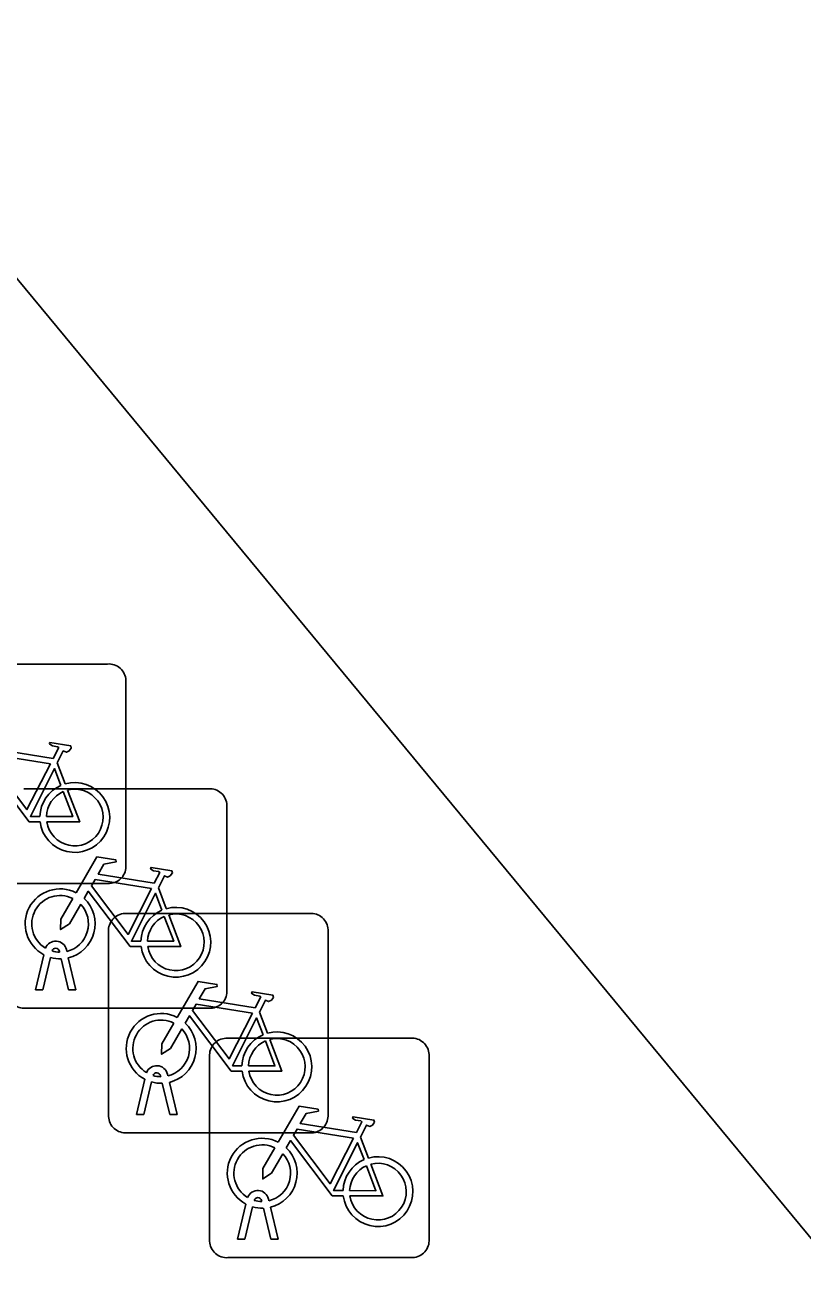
# Model space of a CAD drawing. Extents: x 161087 to 161922, y 382574 to 383873.
# Drawn here: x 161521.25 to 161524.79, y 383481.3 to 383487.02 of the extents above; entities that cross this region are included whole.
import ezdxf

# ---------------------------------------------------------------- set-up
doc = ezdxf.new("R2010")
doc.units = 0
doc.layers.add('IMGEO_Fietsenrek', color=7, linetype='Continuous')
doc.layers.add('IMGEO_Pand', color=7, linetype='Continuous')

msp = doc.modelspace()

# ---------------------------------------------------------------- linework, layer by layer
at = {"layer": 'IMGEO_Fietsenrek'}
for p, q in [((161520.7889, 383484.1095), (161521.6298, 383484.1095)), ((161521.6298, 383484.1095), (161520.7889, 383484.1095)), ((161521.7135, 383484.0351), (161521.7135, 383483.1942)), ((161521.7135, 383483.1942), (161521.7135, 383484.0351)), ((161521.4012, 383483.6592), (161521.4375, 383483.564)), ((161521.2489, 383483.5415), (161522.0898, 383483.5415)), ((161522.0898, 383483.5415), (161521.2489, 383483.5415)), ((161522.1735, 383483.4671), (161522.1735, 383482.6262)), ((161522.1735, 383482.6262), (161522.1735, 383483.4671)), ((161521.6391, 383483.1105), (161520.7982, 383483.1105)), ((161520.7982, 383483.1105), (161521.6391, 383483.1105)), ((161521.8612, 383483.0912), (161521.8975, 383482.996)), ((161521.7089, 383482.9745), (161522.5498, 383482.9745)), ((161522.5498, 383482.9745), (161521.7089, 383482.9745)), ((161521.6345, 383482.0499), (161521.6345, 383482.8908)), ((161521.6345, 383482.8908), (161521.6345, 383482.0499)), ((161522.6335, 383482.9001), (161522.6335, 383482.0592)), ((161522.6335, 383482.0592), (161522.6335, 383482.9001)), ((161521.3015, 383482.6263), (161521.3398, 383482.7863)), ((161521.3702, 383482.7741), (161521.3349, 383482.6263)), ((161521.4119, 383482.7979), (161521.4109, 383482.8022)), ((161521.453, 383482.6263), (161521.4191, 383482.768)), ((161521.4426, 383482.8094), (161521.4444, 383482.8015)), ((161521.4514, 383482.7723), (161521.4864, 383482.6263)), ((161521.3349, 383482.6263), (161521.3015, 383482.6263)), ((161521.4864, 383482.6263), (161521.453, 383482.6263)), ((161522.0991, 383482.5425), (161521.2582, 383482.5425)), ((161521.2582, 383482.5425), (161522.0991, 383482.5425)), ((161522.3212, 383482.5242), (161522.3575, 383482.429)), ((161522.1689, 383482.4065), (161523.0098, 383482.4065)), ((161523.0098, 383482.4065), (161522.1689, 383482.4065)), ((161522.0945, 383481.4819), (161522.0945, 383482.3228)), ((161522.0945, 383482.3228), (161522.0945, 383481.4819)), ((161523.0935, 383482.3321), (161523.0935, 383481.4912)), ((161523.0935, 383481.4912), (161523.0935, 383482.3321)), ((161521.9026, 383482.2424), (161521.9044, 383482.2345)), ((161521.7615, 383482.0593), (161521.7998, 383482.2193)), ((161521.8302, 383482.2071), (161521.7949, 383482.0593)), ((161521.8719, 383482.2309), (161521.8709, 383482.2352)), ((161521.913, 383482.0593), (161521.8791, 383482.201)), ((161521.9114, 383482.2053), (161521.9464, 383482.0593)), ((161521.7949, 383482.0593), (161521.7615, 383482.0593)), ((161521.9464, 383482.0593), (161521.913, 383482.0593)), ((161522.5591, 383481.9755), (161521.7182, 383481.9755)), ((161521.7182, 383481.9755), (161522.5591, 383481.9755)), ((161522.7812, 383481.9562), (161522.8175, 383481.861)), ((161522.3626, 383481.6744), (161522.3644, 383481.6665)), ((161522.2215, 383481.4913), (161522.2598, 383481.6513)), ((161522.2902, 383481.6391), (161522.2549, 383481.4913)), ((161522.3319, 383481.6629), (161522.3309, 383481.6672)), ((161522.373, 383481.4913), (161522.3391, 383481.633)), ((161522.3714, 383481.6373), (161522.4064, 383481.4913)), ((161522.2549, 383481.4913), (161522.2215, 383481.4913)), ((161522.4064, 383481.4913), (161522.373, 383481.4913)), ((161523.0191, 383481.4075), (161522.1782, 383481.4075)), ((161522.1782, 383481.4075), (161523.0191, 383481.4075))]:
    msp.add_line(p, q, dxfattribs=at)
for points in [[(161521.0271, 383483.6362), (161521.1218, 383483.7997), (161521.208, 383483.7859), (161521.2097, 383483.7772), (161521.1536, 383483.7663), (161521.1274, 383483.721), (161521.3826, 383483.6802)], [(161521.3826, 383483.6802), (161521.4076, 383483.729), (161521.4025, 383483.733), (161521.3793, 383483.7367), (161521.3666, 383483.7442), (161521.3656, 383483.7473), (161521.3678, 383483.7519), (161521.4626, 383483.7368), (161521.4649, 383483.7265), (161521.4555, 383483.7141), (161521.4431, 383483.7077), (161521.4286, 383483.7139), (161521.4012, 383483.6592)], [(161521.3697, 383483.655), (161521.1129, 383483.696), (161521.0962, 383483.6672), (161521.2632, 383483.4469), (161521.3697, 383483.655)], [(161521.3228, 383483.3915), (161521.2731, 383483.3916), (161521.0824, 383483.6433), (161521.0634, 383483.6105)], [(161521.4177, 383483.557), (161521.3884, 383483.6338), (161521.279, 383483.4157), (161521.3217, 383483.4156)], [(161521.3517, 383483.4155), (161521.4716, 383483.4153), (161521.4284, 383483.5289)], [(161521.4482, 383483.5358), (161521.5032, 383483.3912), (161521.3531, 383483.3915)], [(161521.4871, 383483.0682), (161521.5818, 383483.2317), (161521.668, 383483.2179), (161521.6697, 383483.2092), (161521.6136, 383483.1983), (161521.5874, 383483.153), (161521.8426, 383483.1122)], [(161521.8426, 383483.1122), (161521.8676, 383483.161), (161521.8625, 383483.165), (161521.8393, 383483.1687), (161521.8266, 383483.1762), (161521.8256, 383483.1793), (161521.8278, 383483.1839), (161521.9226, 383483.1688), (161521.9249, 383483.1585), (161521.9155, 383483.1461), (161521.9031, 383483.1397), (161521.8886, 383483.1459), (161521.8612, 383483.0912)], [(161521.8297, 383483.087), (161521.5729, 383483.128), (161521.5562, 383483.0992), (161521.7232, 383482.8789), (161521.8297, 383483.087)], [(161521.7828, 383482.8235), (161521.7331, 383482.8236), (161521.5424, 383483.0753), (161521.5234, 383483.0425)], [(161521.8777, 383482.989), (161521.8484, 383483.0658), (161521.739, 383482.8477), (161521.7817, 383482.8476)], [(161521.5078, 383483.0157), (161521.4562, 383482.9265), (161521.4163, 383482.9005), (161521.4175, 383482.948), (161521.472, 383483.0422)], [(161521.8117, 383482.8475), (161521.9316, 383482.8473), (161521.8884, 383482.9609)], [(161521.9082, 383482.9678), (161521.9632, 383482.8232), (161521.8131, 383482.8235)], [(161521.9471, 383482.5012), (161522.0418, 383482.6647), (161522.128, 383482.6509), (161522.1297, 383482.6422), (161522.0736, 383482.6313), (161522.0474, 383482.586), (161522.3026, 383482.5452)], [(161522.3026, 383482.5452), (161522.3276, 383482.594), (161522.3225, 383482.598), (161522.2993, 383482.6017), (161522.2866, 383482.6092), (161522.2856, 383482.6123), (161522.2878, 383482.6169), (161522.3826, 383482.6018), (161522.3849, 383482.5915), (161522.3755, 383482.5791), (161522.3631, 383482.5727), (161522.3486, 383482.5789), (161522.3212, 383482.5242)], [(161522.2897, 383482.52), (161522.0329, 383482.561), (161522.0162, 383482.5322), (161522.1832, 383482.3119), (161522.2897, 383482.52)], [(161521.9678, 383482.4487), (161521.9162, 383482.3595), (161521.8763, 383482.3335), (161521.8775, 383482.381), (161521.932, 383482.4752)], [(161522.2428, 383482.2565), (161522.1931, 383482.2566), (161522.0024, 383482.5083), (161521.9834, 383482.4755)], [(161522.3377, 383482.422), (161522.3084, 383482.4988), (161522.199, 383482.2807), (161522.2417, 383482.2806)], [(161522.2717, 383482.2805), (161522.3916, 383482.2803), (161522.3484, 383482.3939)], [(161522.3682, 383482.4008), (161522.4232, 383482.2562), (161522.2731, 383482.2565)], [(161522.4071, 383481.9332), (161522.5018, 383482.0967), (161522.588, 383482.0829), (161522.5897, 383482.0742), (161522.5336, 383482.0633), (161522.5074, 383482.018), (161522.7626, 383481.9772)], [(161522.7626, 383481.9772), (161522.7876, 383482.026), (161522.7825, 383482.03), (161522.7593, 383482.0337), (161522.7466, 383482.0412), (161522.7456, 383482.0443), (161522.7478, 383482.0489), (161522.8426, 383482.0338), (161522.8449, 383482.0235), (161522.8355, 383482.0111), (161522.8231, 383482.0047), (161522.8086, 383482.0109), (161522.7812, 383481.9562)], [(161522.7497, 383481.952), (161522.4929, 383481.993), (161522.4762, 383481.9642), (161522.6432, 383481.7439), (161522.7497, 383481.952)], [(161522.4278, 383481.8807), (161522.3762, 383481.7915), (161522.3363, 383481.7655), (161522.3375, 383481.813), (161522.392, 383481.9072)], [(161522.7028, 383481.6885), (161522.6531, 383481.6886), (161522.4624, 383481.9403), (161522.4434, 383481.9075)], [(161522.7977, 383481.854), (161522.7684, 383481.9308), (161522.659, 383481.7127), (161522.7017, 383481.7126)], [(161522.7317, 383481.7125), (161522.8516, 383481.7123), (161522.8084, 383481.8259)], [(161522.8282, 383481.8328), (161522.8832, 383481.6882), (161522.7331, 383481.6885)]]:
    msp.add_lwpolyline(points, dxfattribs=at)
for centre, radius, start, end in [((161521.6356, 383484.0318), 0.0779, 2.4484, 94.2845), ((161521.6356, 383484.0318), 0.0779, 2.4484, 94.2845), ((161521.4807, 383483.4109), 0.159, 187.0065, 105.7708), ((161521.4807, 383483.4109), 0.159, 113.3408, 178.3217), ((161521.4807, 383483.4109), 0.129, 113.923, 177.9556), ((161521.4807, 383483.4109), 0.129, 188.6715, 104.5883), ((161522.0956, 383483.4638), 0.0779, 2.4484, 94.2845), ((161522.0956, 383483.4638), 0.0779, 2.4484, 94.2845), ((161521.6358, 383483.1884), 0.0779, 272.4484, 4.2845), ((161521.6358, 383483.1884), 0.0779, 272.4484, 4.2845), ((161521.4141, 383482.9269), 0.159, 62.6766, 242.1369), ((161521.4141, 383482.9269), 0.129, 63.3192, 238.903), ((161521.4141, 383482.9269), 0.129, 283.6043, 43.4302), ((161521.4141, 383482.9269), 0.159, 283.5766, 46.6042), ((161521.9407, 383482.8429), 0.159, 113.3408, 178.3217), ((161521.9407, 383482.8429), 0.159, 187.0065, 105.7708), ((161521.7122, 383482.8966), 0.0779, 92.4484, 184.2845), ((161521.7122, 383482.8966), 0.0779, 92.4484, 184.2845), ((161521.9407, 383482.8429), 0.129, 113.923, 177.9556), ((161521.9407, 383482.8429), 0.129, 188.6715, 104.5883), ((161522.5556, 383482.8968), 0.0779, 2.4484, 94.2845), ((161522.5556, 383482.8968), 0.0779, 2.4484, 94.2845), ((161521.3939, 383482.7983), 0.0499, 12.8025, 158.6934), ((161521.3939, 383482.7983), 0.0174, 12.8025, 163.4502), ((161521.4141, 383482.9269), 0.159, 253.9967, 271.7867), ((161521.4141, 383482.9269), 0.129, 253.415, 269.0204), ((161521.2524, 383482.6202), 0.0779, 182.4484, 274.2845), ((161521.2524, 383482.6202), 0.0779, 182.4484, 274.2845), ((161522.0958, 383482.6204), 0.0779, 272.4484, 4.2845), ((161522.0958, 383482.6204), 0.0779, 272.4484, 4.2845), ((161521.8741, 383482.3599), 0.159, 62.6766, 242.1369), ((161521.8741, 383482.3599), 0.129, 63.3192, 238.903), ((161521.8741, 383482.3599), 0.159, 283.5766, 46.6042), ((161521.8741, 383482.3599), 0.129, 283.6043, 43.4302), ((161522.4007, 383482.2759), 0.159, 113.3408, 178.3217), ((161522.4007, 383482.2759), 0.159, 187.0065, 105.7708), ((161522.1722, 383482.3286), 0.0779, 92.4484, 184.2845), ((161522.1722, 383482.3286), 0.0779, 92.4484, 184.2845), ((161522.4007, 383482.2759), 0.129, 113.923, 177.9556), ((161522.4007, 383482.2759), 0.129, 188.6715, 104.5883), ((161523.0156, 383482.3288), 0.0779, 2.4484, 94.2845), ((161523.0156, 383482.3288), 0.0779, 2.4484, 94.2845), ((161521.8539, 383482.2313), 0.0499, 12.8025, 158.6934), ((161521.8539, 383482.2313), 0.0174, 12.8025, 163.4502), ((161521.8741, 383482.3599), 0.159, 253.9967, 271.7867), ((161521.8741, 383482.3599), 0.129, 253.415, 269.0204), ((161521.7124, 383482.0532), 0.0779, 182.4484, 274.2845), ((161521.7124, 383482.0532), 0.0779, 182.4484, 274.2845), ((161522.5558, 383482.0534), 0.0779, 272.4484, 4.2845), ((161522.5558, 383482.0534), 0.0779, 272.4484, 4.2845), ((161522.3341, 383481.7919), 0.159, 62.6766, 242.1369), ((161522.3341, 383481.7919), 0.129, 63.3192, 238.903), ((161522.3341, 383481.7919), 0.159, 283.5766, 46.6042), ((161522.3341, 383481.7919), 0.129, 283.6043, 43.4302), ((161522.8607, 383481.7079), 0.159, 113.3408, 178.3217), ((161522.8607, 383481.7079), 0.159, 187.0065, 105.7708), ((161522.8607, 383481.7079), 0.129, 113.923, 177.9556), ((161522.8607, 383481.7079), 0.129, 188.6715, 104.5883), ((161522.3139, 383481.6633), 0.0499, 12.8025, 158.6934), ((161522.3139, 383481.6633), 0.0174, 12.8025, 163.4502), ((161522.3341, 383481.7919), 0.159, 253.9967, 271.7867), ((161522.3341, 383481.7919), 0.129, 253.415, 269.0204), ((161522.1724, 383481.4852), 0.0779, 182.4484, 274.2845), ((161522.1724, 383481.4852), 0.0779, 182.4484, 274.2845), ((161523.0158, 383481.4854), 0.0779, 272.4484, 4.2845), ((161523.0158, 383481.4854), 0.0779, 272.4484, 4.2845)]:
    msp.add_arc(centre, radius, start, end, dxfattribs=at)
at = {"layer": 'IMGEO_Pand'}
msp.add_lwpolyline([(161541.096, 383461.838), (161509.522, 383500), (161500, 383511.461), (161492.675, 383520.278), (161493.397, 383521.584)], dxfattribs=at)

doc.saveas('drawing.dxf')
